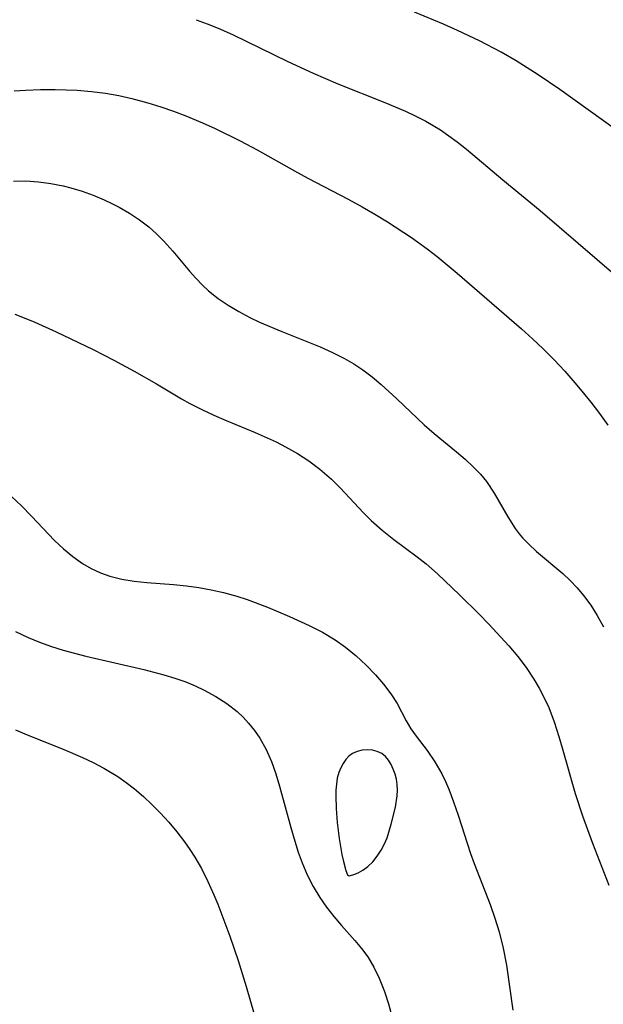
# Model space of a CAD drawing. Header units: metres. Extents: x 1073367 to 1082519, y 1569854 to 1574957.
# Tile 978 of 1056: x 1079818 to 1079890, y 1573617 to 1573738. Entities that reach past the tile are written whole.
import ezdxf

# ---------------------------------------------------------------- set-up
doc = ezdxf.new("R2010")
doc.units = ezdxf.units.M
doc.layers.add('CGG_CurvaNivelLidar_v1', color=253, linetype='Continuous', lineweight=30)

msp = doc.modelspace()

# ---------------------------------------------------------------- linework, layer by layer
at = {"layer": 'CGG_CurvaNivelLidar_v1'}
for p, q in [((1079870.2738, 1573737.736, 76), (1079866.7051, 1573739.2352, 76)), ((1079839.6725, 1573738.2994, 75.5), (1079841.0405, 1573737.7989, 75.5)), ((1079841.0405, 1573737.7989, 75.5), (1079842.3927, 1573737.2451, 75.5)), ((1079872.0248, 1573736.9584, 76), (1079870.2738, 1573737.736, 76)), ((1079842.3927, 1573737.2451, 75.5), (1079844.1548, 1573736.4504, 75.5)), ((1079844.1548, 1573736.4504, 75.5), (1079850.9968, 1573733.1191, 75.5)), ((1079874.7442, 1573735.6656, 76), (1079872.0248, 1573736.9584, 76)), ((1079877.4116, 1573734.2771, 76), (1079874.7442, 1573735.6656, 76)), ((1079879.2738, 1573733.2126, 76), (1079877.4116, 1573734.2771, 76)), ((1079850.9968, 1573733.1191, 75.5), (1079854.1531, 1573731.6684, 75.5)), ((1079881.9994, 1573731.4897, 76), (1079879.2738, 1573733.2126, 76)), ((1079854.1531, 1573731.6684, 75.5), (1079857.1998, 1573730.3569, 75.5)), ((1079884.6686, 1573729.6705, 76), (1079881.9994, 1573731.4897, 76)), ((1079857.1998, 1573730.3569, 75.5), (1079863.0117, 1573728.0528, 75.5)), ((1079817.123, 1573729.5093, 75), (1079818.5564, 1573729.5979, 75)), ((1079818.5564, 1573729.5979, 75), (1079820.3832, 1573729.6583, 75)), ((1079820.3832, 1573729.6583, 75), (1079822.2104, 1573729.6634, 75)), ((1079822.2104, 1573729.6634, 75), (1079824.9434, 1573729.5672, 75)), ((1079824.9434, 1573729.5672, 75), (1079826.7004, 1573729.4192, 75)), ((1079826.7004, 1573729.4192, 75), (1079828.4479, 1573729.1939, 75)), ((1079828.4479, 1573729.1939, 75), (1079830.0867, 1573728.9058, 75)), ((1079830.0867, 1573728.9058, 75), (1079831.713, 1573728.5499, 75)), ((1079891.6772, 1573724.6529, 76), (1079884.6686, 1573729.6705, 76)), ((1079831.713, 1573728.5499, 75), (1079833.6983, 1573728.0245, 75)), ((1079833.6983, 1573728.0245, 75), (1079835.2775, 1573727.5374, 75)), ((1079863.0117, 1573728.0528, 75.5), (1079865.5699, 1573726.98, 75.5)), ((1079835.2775, 1573727.5374, 75), (1079836.8414, 1573726.9983, 75)), ((1079836.8414, 1573726.9983, 75), (1079838.3884, 1573726.4092, 75)), ((1079865.5699, 1573726.98, 75.5), (1079866.8468, 1573726.385, 75.5)), ((1079838.3884, 1573726.4092, 75), (1079840.4666, 1573725.5336, 75)), ((1079840.4666, 1573725.5336, 75), (1079842.0344, 1573724.8289, 75)), ((1079866.8468, 1573726.385, 75.5), (1079868.0948, 1573725.7411, 75.5)), ((1079868.0948, 1573725.7411, 75.5), (1079869.0081, 1573725.2179, 75.5)), ((1079869.0081, 1573725.2179, 75.5), (1079869.8998, 1573724.6592, 75.5)), ((1079842.0344, 1573724.8289, 75), (1079845.1273, 1573723.3251, 75)), ((1079869.8998, 1573724.6592, 75.5), (1079870.9382, 1573723.9457, 75.5)), ((1079845.1273, 1573723.3251, 75), (1079847.2034, 1573722.2085, 75)), ((1079870.9382, 1573723.9457, 75.5), (1079871.951, 1573723.1916, 75.5)), ((1079871.951, 1573723.1916, 75.5), (1079873.1025, 1573722.2785, 75.5)), ((1079847.2034, 1573722.2085, 75), (1079851.8494, 1573719.583, 75)), ((1079873.1025, 1573722.2785, 75.5), (1079877.6039, 1573718.5058, 75.5)), ((1079851.8494, 1573719.583, 75), (1079853.4684, 1573718.7041, 75)), ((1079817.0567, 1573718.3168, 74.5), (1079818.5823, 1573718.3507, 74.5)), ((1079818.5823, 1573718.3507, 74.5), (1079820.131, 1573718.2558, 74.5)), ((1079820.131, 1573718.2558, 74.5), (1079821.6719, 1573718.042, 74.5)), ((1079821.6719, 1573718.042, 74.5), (1079823.2016, 1573717.7273, 74.5)), ((1079853.4684, 1573718.7041, 75), (1079858.4885, 1573716.0831, 75)), ((1079877.6039, 1573718.5058, 75.5), (1079882.2256, 1573714.6876, 75.5)), ((1079823.2016, 1573717.7273, 74.5), (1079824.1354, 1573717.4891, 74.5)), ((1079824.1354, 1573717.4891, 74.5), (1079825.5388, 1573717.068, 74.5)), ((1079825.5388, 1573717.068, 74.5), (1079826.9209, 1573716.5775, 74.5)), ((1079826.9209, 1573716.5775, 74.5), (1079828.2755, 1573716.0173, 74.5)), ((1079828.2755, 1573716.0173, 74.5), (1079829.2196, 1573715.5742, 74.5)), ((1079829.2196, 1573715.5742, 74.5), (1079830.1445, 1573715.0959, 74.5)), ((1079858.4885, 1573716.0831, 75), (1079860.2102, 1573715.1467, 75)), ((1079830.1445, 1573715.0959, 74.5), (1079831.4174, 1573714.3604, 74.5)), ((1079831.4174, 1573714.3604, 74.5), (1079832.6395, 1573713.5533, 74.5)), ((1079860.2102, 1573715.1467, 75), (1079861.7936, 1573714.2385, 75)), ((1079882.2256, 1573714.6876, 75.5), (1079891.66, 1573706.61, 75.5)), ((1079832.6395, 1573713.5533, 74.5), (1079833.7994, 1573712.6673, 74.5)), ((1079861.7936, 1573714.2385, 75), (1079863.3514, 1573713.2909, 75)), ((1079863.3514, 1573713.2909, 75), (1079866.2965, 1573711.344, 75)), ((1079833.7994, 1573712.6673, 74.5), (1079834.7687, 1573711.8093, 74.5)), ((1079834.7687, 1573711.8093, 74.5), (1079835.6835, 1573710.8933, 74.5)), ((1079835.6835, 1573710.8933, 74.5), (1079836.7655, 1573709.6827, 74.5)), ((1079866.2965, 1573711.344, 75), (1079868.2481, 1573709.957, 75)), ((1079836.7655, 1573709.6827, 74.5), (1079838.8459, 1573707.1953, 74.5)), ((1079868.2481, 1573709.957, 75), (1079869.5102, 1573708.9884, 75)), ((1079869.5102, 1573708.9884, 75), (1079871.9713, 1573706.9623, 75)), ((1079838.8459, 1573707.1953, 74.5), (1079839.6194, 1573706.3167, 74.5)), ((1079871.9713, 1573706.9623, 75), (1079879.9206, 1573700.0721, 75)), ((1079839.6194, 1573706.3167, 74.5), (1079840.428, 1573705.4753, 74.5)), ((1079840.428, 1573705.4753, 74.5), (1079841.1961, 1573704.7651, 74.5)), ((1079841.1961, 1573704.7651, 74.5), (1079842.3769, 1573703.828, 74.5)), ((1079842.3769, 1573703.828, 74.5), (1079843.6347, 1573702.9767, 74.5)), ((1079843.6347, 1573702.9767, 74.5), (1079844.9536, 1573702.196, 74.5)), ((1079844.9536, 1573702.196, 74.5), (1079846.3207, 1573701.474, 74.5)), ((1079817.2151, 1573701.8643, 74), (1079818.3678, 1573701.4244, 74)), ((1079818.3678, 1573701.4244, 74), (1079819.6952, 1573700.8752, 74)), ((1079819.6952, 1573700.8752, 74), (1079822.3221, 1573699.692, 74)), ((1079846.3207, 1573701.474, 74.5), (1079847.517, 1573700.8976, 74.5)), ((1079847.517, 1573700.8976, 74.5), (1079850.2721, 1573699.7152, 74.5)), ((1079822.3221, 1573699.692, 74), (1079826.9032, 1573697.4897, 74)), ((1079850.2721, 1573699.7152, 74.5), (1079855.0222, 1573697.8166, 74.5)), ((1079879.9206, 1573700.0721, 75), (1079881.2789, 1573698.8349, 75)), ((1079881.2789, 1573698.8349, 75), (1079882.6102, 1573697.5665, 75)), ((1079826.9032, 1573697.4897, 74), (1079829.4945, 1573696.1689, 74)), ((1079855.0222, 1573697.8166, 74.5), (1079856.5421, 1573697.1426, 74.5)), ((1079882.6102, 1573697.5665, 75), (1079883.9623, 1573696.2055, 75)), ((1079829.4945, 1573696.1689, 74), (1079831.9813, 1573694.8293, 74)), ((1079856.5421, 1573697.1426, 74.5), (1079858.0204, 1573696.4023, 74.5)), ((1079858.0204, 1573696.4023, 74.5), (1079859.1763, 1573695.7368, 74.5)), ((1079883.9623, 1573696.2055, 75), (1079885.2759, 1573694.8064, 75)), ((1079831.9813, 1573694.8293, 74), (1079834.7605, 1573693.2447, 74)), ((1079859.1763, 1573695.7368, 74.5), (1079860.2877, 1573695.0058, 74.5)), ((1079860.2877, 1573695.0058, 74.5), (1079861.4568, 1573694.1242, 74.5)), ((1079885.2759, 1573694.8064, 75), (1079886.5479, 1573693.3688, 75)), ((1079861.4568, 1573694.1242, 74.5), (1079862.5807, 1573693.1804, 74.5)), ((1079834.7605, 1573693.2447, 74), (1079837.8699, 1573691.4043, 74)), ((1079862.5807, 1573693.1804, 74.5), (1079864.5159, 1573691.4056, 74.5)), ((1079886.5479, 1573693.3688, 75), (1079887.3919, 1573692.3633, 75)), ((1079887.3919, 1573692.3633, 75), (1079888.4977, 1573690.9892, 75)), ((1079837.8699, 1573691.4043, 74), (1079838.8909, 1573690.8417, 74)), ((1079864.5159, 1573691.4056, 74.5), (1079867.8966, 1573688.1938, 74.5)), ((1079838.8909, 1573690.8417, 74), (1079840.3612, 1573690.0858, 74)), ((1079840.3612, 1573690.0858, 74), (1079841.8543, 1573689.3767, 74)), ((1079888.4977, 1573690.9892, 75), (1079889.5821, 1573689.5774, 75)), ((1079841.8543, 1573689.3767, 74), (1079843.3658, 1573688.7117, 74)), ((1079843.3658, 1573688.7117, 74), (1079846.9527, 1573687.235, 74)), ((1079889.5821, 1573689.5774, 75), (1079890.6333, 1573688.1411, 75)), ((1079867.8966, 1573688.1938, 74.5), (1079869.1365, 1573687.0968, 74.5)), ((1079846.9527, 1573687.235, 74), (1079849.5491, 1573686.0733, 74)), ((1079869.1365, 1573687.0968, 74.5), (1079871.8672, 1573684.8601, 74.5)), ((1079849.5491, 1573686.0733, 74), (1079850.7129, 1573685.483, 74)), ((1079850.7129, 1573685.483, 74), (1079852.2002, 1573684.64, 74)), ((1079852.2002, 1573684.64, 74), (1079853.6277, 1573683.7166, 74)), ((1079871.8672, 1573684.8601, 74.5), (1079872.9651, 1573683.9204, 74.5)), ((1079872.9651, 1573683.9204, 74.5), (1079874.0077, 1573682.9474, 74.5)), ((1079853.6277, 1573683.7166, 74), (1079854.983, 1573682.7047, 74)), ((1079854.983, 1573682.7047, 74), (1079856.3994, 1573681.4608, 74)), ((1079874.0077, 1573682.9474, 74.5), (1079874.8336, 1573682.0792, 74.5)), ((1079856.3994, 1573681.4608, 74), (1079857.4722, 1573680.3886, 74)), ((1079874.8336, 1573682.0792, 74.5), (1079875.5863, 1573681.165, 74.5)), ((1079857.4722, 1573680.3886, 74), (1079860.3593, 1573677.2943, 74)), ((1079875.5863, 1573681.165, 74.5), (1079876.5389, 1573679.7518, 74.5)), ((1079816.8248, 1573679.3359, 73.5), (1079818.0455, 1573678.1511, 73.5)), ((1079876.5389, 1573679.7518, 74.5), (1079878.2371, 1573676.8027, 74.5)), ((1079818.0455, 1573678.1511, 73.5), (1079819.2759, 1573676.9032, 73.5)), ((1079819.2759, 1573676.9032, 73.5), (1079822.1503, 1573673.8786, 73.5)), ((1079860.3593, 1573677.2943, 74), (1079861.3245, 1573676.3406, 74)), ((1079878.2371, 1573676.8027, 74.5), (1079879.1544, 1573675.3752, 74.5)), ((1079861.3245, 1573676.3406, 74), (1079862.6889, 1573675.1422, 74)), ((1079879.1544, 1573675.3752, 74.5), (1079879.6466, 1573674.7226, 74.5)), ((1079862.6889, 1573675.1422, 74), (1079864.1217, 1573674.0112, 74)), ((1079879.6466, 1573674.7226, 74.5), (1079880.0672, 1573674.2234, 74.5)), ((1079880.0672, 1573674.2234, 74.5), (1079880.777, 1573673.4756, 74.5)), ((1079822.1503, 1573673.8786, 73.5), (1079823.2415, 1573672.8449, 73.5)), ((1079823.2415, 1573672.8449, 73.5), (1079824.387, 1573671.8921, 73.5)), ((1079864.1217, 1573674.0112, 74), (1079867.0333, 1573671.8408, 74)), ((1079880.777, 1573673.4756, 74.5), (1079881.7959, 1573672.5337, 74.5)), ((1079824.387, 1573671.8921, 73.5), (1079825.5949, 1573671.0426, 73.5)), ((1079867.0333, 1573671.8408, 74), (1079868.1209, 1573670.98, 74)), ((1079881.7959, 1573672.5337, 74.5), (1079885.044, 1573669.7859, 74.5)), ((1079825.5949, 1573671.0426, 73.5), (1079826.6793, 1573670.4179, 73.5)), ((1079826.6793, 1573670.4179, 73.5), (1079827.8116, 1573669.8912, 73.5)), ((1079868.1209, 1573670.98, 74), (1079869.5341, 1573669.7623, 74)), ((1079827.8116, 1573669.8912, 73.5), (1079828.9882, 1573669.4692, 73.5)), ((1079828.9882, 1573669.4692, 73.5), (1079830.4661, 1573669.1013, 73.5)), ((1079869.5341, 1573669.7623, 74), (1079872.2666, 1573667.1765, 74)), ((1079885.044, 1573669.7859, 74.5), (1079885.9455, 1573668.9368, 74.5)), ((1079830.4661, 1573669.1013, 73.5), (1079831.9904, 1573668.8541, 73.5)), ((1079831.9904, 1573668.8541, 73.5), (1079833.5484, 1573668.6863, 73.5)), ((1079833.5484, 1573668.6863, 73.5), (1079836.8482, 1573668.4314, 73.5)), ((1079836.8482, 1573668.4314, 73.5), (1079838.4549, 1573668.2761, 73.5)), ((1079838.4549, 1573668.2761, 73.5), (1079839.9949, 1573668.065, 73.5)), ((1079839.9949, 1573668.065, 73.5), (1079841.528, 1573667.7862, 73.5)), ((1079885.9455, 1573668.9368, 74.5), (1079886.8072, 1573668.039, 74.5)), ((1079886.8072, 1573668.039, 74.5), (1079887.6185, 1573667.0886, 74.5)), ((1079841.528, 1573667.7862, 73.5), (1079843.0485, 1573667.4359, 73.5)), ((1079843.0485, 1573667.4359, 73.5), (1079844.6818, 1573666.9738, 73.5)), ((1079844.6818, 1573666.9738, 73.5), (1079845.9565, 1573666.5636, 73.5)), ((1079872.2666, 1573667.1765, 74), (1079874.681, 1573664.7738, 74)), ((1079887.6185, 1573667.0886, 74.5), (1079888.5066, 1573665.8839, 74.5)), ((1079845.9565, 1573666.5636, 73.5), (1079848.4725, 1573665.6413, 73.5)), ((1079848.4725, 1573665.6413, 73.5), (1079851.2163, 1573664.4942, 73.5)), ((1079888.5066, 1573665.8839, 74.5), (1079889.3091, 1573664.6075, 74.5)), ((1079851.2163, 1573664.4942, 73.5), (1079853.6622, 1573663.378, 73.5)), ((1079874.681, 1573664.7738, 74), (1079875.8664, 1573663.5502, 74)), ((1079889.3091, 1573664.6075, 74.5), (1079890.0677, 1573663.1933, 74.5)), ((1079853.6622, 1573663.378, 73.5), (1079855.3013, 1573662.5318, 73.5)), ((1079875.8664, 1573663.5502, 74), (1079878.3475, 1573660.8467, 74)), ((1079817.296, 1573662.6098, 73), (1079818.8565, 1573661.8713, 73)), ((1079855.3013, 1573662.5318, 73.5), (1079856.8684, 1573661.5939, 73.5)), ((1079818.8565, 1573661.8713, 73), (1079820.2877, 1573661.294, 73)), ((1079820.2877, 1573661.294, 73), (1079821.749, 1573660.7789, 73)), ((1079821.749, 1573660.7789, 73), (1079823.2158, 1573660.3179, 73)), ((1079856.8684, 1573661.5939, 73.5), (1079858.147, 1573660.6899, 73.5)), ((1079858.147, 1573660.6899, 73.5), (1079859.4655, 1573659.6143, 73.5)), ((1079878.3475, 1573660.8467, 74), (1079879.455, 1573659.5254, 74)), ((1079823.2158, 1573660.3179, 73), (1079826.0016, 1573659.5655, 73)), ((1079826.0016, 1573659.5655, 73), (1079833.1838, 1573657.9337, 73)), ((1079859.4655, 1573659.6143, 73.5), (1079860.7002, 1573658.4705, 73.5)), ((1079879.455, 1573659.5254, 74), (1079880.4972, 1573658.1606, 74)), ((1079860.7002, 1573658.4705, 73.5), (1079861.847, 1573657.2759, 73.5)), ((1079833.1838, 1573657.9337, 73), (1079835.6717, 1573657.2732, 73)), ((1079835.6717, 1573657.2732, 73), (1079837.0356, 1573656.8523, 73)), ((1079861.847, 1573657.2759, 73.5), (1079862.8467, 1573656.1052, 73.5)), ((1079880.4972, 1573658.1606, 74), (1079881.4569, 1573656.7442, 74)), ((1079837.0356, 1573656.8523, 73), (1079838.3713, 1573656.379, 73)), ((1079838.3713, 1573656.379, 73), (1079839.5289, 1573655.9041, 73)), ((1079839.5289, 1573655.9041, 73), (1079840.6542, 1573655.377, 73)), ((1079862.8467, 1573656.1052, 73.5), (1079863.745, 1573654.912, 73.5)), ((1079881.4569, 1573656.7442, 74), (1079882.1349, 1573655.6002, 74)), ((1079840.6542, 1573655.377, 73), (1079842.0988, 1573654.591, 73)), ((1079842.0988, 1573654.591, 73), (1079843.4647, 1573653.7062, 73)), ((1079863.745, 1573654.912, 73.5), (1079864.5235, 1573653.7057, 73.5)), ((1079882.1349, 1573655.6002, 74), (1079882.7503, 1573654.4215, 74)), ((1079843.4647, 1573653.7062, 73), (1079844.7327, 1573652.7116, 73)), ((1079864.5235, 1573653.7057, 73.5), (1079865.6601, 1573651.5832, 73.5)), ((1079882.7503, 1573654.4215, 74), (1079883.3021, 1573653.2103, 74)), ((1079844.7327, 1573652.7116, 73), (1079845.4659, 1573652.0272, 73)), ((1079883.3021, 1573653.2103, 74), (1079883.9769, 1573651.4475, 74)), ((1079845.4659, 1573652.0272, 73), (1079846.1496, 1573651.2956, 73)), ((1079846.1496, 1573651.2956, 73), (1079846.8767, 1573650.3919, 73)), ((1079865.6601, 1573651.5832, 73.5), (1079866.2468, 1573650.5779, 73.5)), ((1079883.9769, 1573651.4475, 74), (1079884.563, 1573649.6412, 74)), ((1079817.3205, 1573650.444, 72.5), (1079818.7358, 1573649.8478, 72.5)), ((1079818.7358, 1573649.8478, 72.5), (1079823.2011, 1573648.073, 72.5)), ((1079846.8767, 1573650.3919, 73), (1079847.5323, 1573649.4317, 73)), ((1079866.2468, 1573650.5779, 73.5), (1079866.881, 1573649.6855, 73.5)), ((1079847.5323, 1573649.4317, 73), (1079848.3123, 1573648.0361, 73)), ((1079866.881, 1573649.6855, 73.5), (1079868.2733, 1573647.8967, 73.5)), ((1079884.563, 1573649.6412, 74), (1079884.9758, 1573648.2389, 74)), ((1079823.2011, 1573648.073, 72.5), (1079825.6138, 1573647.0402, 72.5)), ((1079848.3123, 1573648.0361, 73), (1079848.9747, 1573646.5636, 73)), ((1079859.0111, 1573647.5165, 73.5), (1079858.5722, 1573647.1841, 73.5)), ((1079859.5831, 1573647.7828, 73.5), (1079859.0111, 1573647.5165, 73.5)), ((1079860.2014, 1573647.9355, 73.5), (1079859.5831, 1573647.7828, 73.5)), ((1079860.8401, 1573647.9883, 73.5), (1079860.2014, 1573647.9355, 73.5)), ((1079861.4751, 1573647.9445, 73.5), (1079860.8401, 1573647.9883, 73.5)), ((1079862.0822, 1573647.7981, 73.5), (1079861.4751, 1573647.9445, 73.5)), ((1079862.6348, 1573647.5328, 73.5), (1079862.0822, 1573647.7981, 73.5)), ((1079863.076, 1573647.1703, 73.5), (1079862.6348, 1573647.5328, 73.5)), ((1079868.2733, 1573647.8967, 73.5), (1079869.2022, 1573646.5181, 73.5)), ((1079884.9758, 1573648.2389, 74), (1079886.562, 1573642.5919, 74)), ((1079825.6138, 1573647.0402, 72.5), (1079826.9361, 1573646.412, 72.5)), ((1079826.9361, 1573646.412, 72.5), (1079828.2262, 1573645.7313, 72.5)), ((1079848.9747, 1573646.5636, 73), (1079849.5352, 1573645.0323, 73)), ((1079857.8473, 1573646.2954, 73.5), (1079857.5605, 1573645.7689, 73.5)), ((1079858.1849, 1573646.7714, 73.5), (1079857.8473, 1573646.2954, 73.5)), ((1079858.5722, 1573647.1841, 73.5), (1079858.1849, 1573646.7714, 73.5)), ((1079863.4564, 1573646.7146, 73.5), (1079863.076, 1573647.1703, 73.5)), ((1079863.7831, 1573646.1892, 73.5), (1079863.4564, 1573646.7146, 73.5)), ((1079864.0591, 1573645.6122, 73.5), (1079863.7831, 1573646.1892, 73.5)), ((1079869.2022, 1573646.5181, 73.5), (1079870.0561, 1573645.0065, 73.5)), ((1079828.2262, 1573645.7313, 72.5), (1079829.9523, 1573644.6749, 72.5)), ((1079849.5352, 1573645.0323, 73), (1079849.9968, 1573643.5119, 73)), ((1079857.3292, 1573645.2009, 73.5), (1079857.1329, 1573644.4846, 73.5)), ((1079857.5605, 1573645.7689, 73.5), (1079857.3292, 1573645.2009, 73.5)), ((1079864.2834, 1573644.9969, 73.5), (1079864.0591, 1573645.6122, 73.5)), ((1079864.4508, 1573644.3534, 73.5), (1079864.2834, 1573644.9969, 73.5)), ((1079870.0561, 1573645.0065, 73.5), (1079870.5073, 1573644.0801, 73.5)), ((1079829.9523, 1573644.6749, 72.5), (1079831.0098, 1573643.9336, 72.5)), ((1079831.0098, 1573643.9336, 72.5), (1079832.0324, 1573643.1446, 72.5)), ((1079857.0117, 1573643.7335, 73.5), (1079856.9562, 1573643.0061, 73.5)), ((1079857.1329, 1573644.4846, 73.5), (1079857.0117, 1573643.7335, 73.5)), ((1079864.5512, 1573643.6888, 73.5), (1079864.4508, 1573644.3534, 73.5)), ((1079864.576, 1573643.0046, 73.5), (1079864.5512, 1573643.6888, 73.5)), ((1079870.5073, 1573644.0801, 73.5), (1079870.9266, 1573643.1205, 73.5)), ((1079832.0324, 1573643.1446, 72.5), (1079833.1358, 1573642.2103, 72.5)), ((1079849.9968, 1573643.5119, 73), (1079851.3729, 1573638.3785, 73)), ((1079856.9562, 1573643.0061, 73.5), (1079856.9418, 1573642.2641, 73.5)), ((1079864.5374, 1573642.3094, 73.5), (1079864.576, 1573643.0046, 73.5)), ((1079870.9266, 1573643.1205, 73.5), (1079871.5328, 1573641.5417, 73.5)), ((1079886.562, 1573642.5919, 74), (1079887.4632, 1573639.8164, 74)), ((1079833.1358, 1573642.2103, 72.5), (1079834.1981, 1573641.2274, 72.5)), ((1079834.1981, 1573641.2274, 72.5), (1079835.2197, 1573640.2004, 72.5)), ((1079856.9418, 1573642.2641, 73.5), (1079856.9889, 1573640.7219, 73.5)), ((1079864.328, 1573640.901, 73.5), (1079864.5374, 1573642.3094, 73.5)), ((1079871.5328, 1573641.5417, 73.5), (1079872.0902, 1573639.9134, 73.5)), ((1079835.2197, 1573640.2004, 72.5), (1079836.2703, 1573639.0512, 72.5)), ((1079856.9889, 1573640.7219, 73.5), (1079857.1266, 1573639.0158, 73.5)), ((1079863.8183, 1573638.7807, 73.5), (1079864.328, 1573640.901, 73.5)), ((1079836.2703, 1573639.0512, 72.5), (1079837.2703, 1573637.8573, 72.5)), ((1079857.1266, 1573639.0158, 73.5), (1079857.3811, 1573637.0139, 73.5)), ((1079863.2941, 1573637.1121, 73.5), (1079863.8183, 1573638.7807, 73.5)), ((1079872.0902, 1573639.9134, 73.5), (1079873.6195, 1573635.185, 73.5)), ((1079887.4632, 1573639.8164, 74), (1079888.6976, 1573636.4571, 74)), ((1079837.2703, 1573637.8573, 72.5), (1079838.2154, 1573636.6196, 72.5)), ((1079851.3729, 1573638.3785, 73), (1079851.8621, 1573636.6763, 73)), ((1079838.2154, 1573636.6196, 72.5), (1079838.8727, 1573635.679, 72.5)), ((1079851.8621, 1573636.6763, 73), (1079852.2885, 1573635.3362, 73)), ((1079857.3811, 1573637.0139, 73.5), (1079857.7125, 1573635.0431, 73.5)), ((1079862.5478, 1573635.5692, 73.5), (1079862.9616, 1573636.346, 73.5)), ((1079862.9616, 1573636.346, 73.5), (1079863.2941, 1573637.1121, 73.5)), ((1079888.6976, 1573636.4571, 74), (1079890.7169, 1573631.265, 74)), ((1079838.8727, 1573635.679, 72.5), (1079839.4942, 1573634.714, 72.5)), ((1079852.2885, 1573635.3362, 73), (1079852.7647, 1573634.0222, 73)), ((1079862.0611, 1573634.8199, 73.5), (1079862.5478, 1573635.5692, 73.5)), ((1079873.6195, 1573635.185, 73.5), (1079874.0637, 1573633.9265, 73.5)), ((1079839.4942, 1573634.714, 72.5), (1079840.3073, 1573633.3092, 72.5)), ((1079852.7647, 1573634.0222, 73), (1079853.4056, 1573632.528, 73)), ((1079857.7125, 1573635.0431, 73.5), (1079857.8944, 1573634.1746, 73.5)), ((1079857.8944, 1573634.1746, 73.5), (1079858.1896, 1573633.071, 73.5)), ((1079860.9081, 1573633.5507, 73.5), (1079861.5106, 1573634.1355, 73.5)), ((1079861.5106, 1573634.1355, 73.5), (1079862.0611, 1573634.8199, 73.5)), ((1079874.0637, 1573633.9265, 73.5), (1079876.038, 1573628.8432, 73.5)), ((1079840.3073, 1573633.3092, 72.5), (1079841.1161, 1573631.7091, 72.5)), ((1079858.1896, 1573633.071, 73.5), (1079858.4114, 1573632.5263, 73.5)), ((1079859.1866, 1573632.5501, 73.5), (1079859.7092, 1573632.7714, 73.5)), ((1079859.7092, 1573632.7714, 73.5), (1079860.2995, 1573633.1035, 73.5)), ((1079860.2995, 1573633.1035, 73.5), (1079860.9081, 1573633.5507, 73.5)), ((1079841.1161, 1573631.7091, 72.5), (1079841.8513, 1573630.067, 72.5)), ((1079853.4056, 1573632.528, 73), (1079854.1384, 1573631.0892, 73)), ((1079858.4114, 1573632.5263, 73.5), (1079858.5, 1573632.4413, 73.5)), ((1079858.5, 1573632.4413, 73.5), (1079858.5811, 1573632.4123, 73.5)), ((1079858.5811, 1573632.4123, 73.5), (1079858.7809, 1573632.4345, 73.5)), ((1079858.7809, 1573632.4345, 73.5), (1079859.1866, 1573632.5501, 73.5)), ((1079854.1384, 1573631.0892, 73), (1079854.9643, 1573629.7149, 73)), ((1079841.8513, 1573630.067, 72.5), (1079842.3357, 1573628.8911, 72.5)), ((1079854.9643, 1573629.7149, 73), (1079855.8052, 1573628.5145, 73)), ((1079842.3357, 1573628.8911, 72.5), (1079843.8398, 1573624.9306, 72.5)), ((1079855.8052, 1573628.5145, 73), (1079856.7046, 1573627.3672, 73)), ((1079876.038, 1573628.8432, 73.5), (1079876.6278, 1573627.1675, 73.5)), ((1079856.7046, 1573627.3672, 73), (1079857.6397, 1573626.2632, 73)), ((1079876.6278, 1573627.1675, 73.5), (1079877.1588, 1573625.4747, 73.5)), ((1079857.6397, 1573626.2632, 73), (1079859.3007, 1573624.4012, 73)), ((1079877.1588, 1573625.4747, 73.5), (1079877.6774, 1573623.4746, 73.5)), ((1079843.8398, 1573624.9306, 72.5), (1079844.8569, 1573621.9307, 72.5)), ((1079859.3007, 1573624.4012, 73), (1079860.1332, 1573623.416, 73)), ((1079860.1332, 1573623.416, 73), (1079860.897, 1573622.3803, 73)), ((1079877.6774, 1573623.4746, 73.5), (1079878.079, 1573621.359, 73.5)), ((1079844.8569, 1573621.9307, 72.5), (1079845.8533, 1573618.6965, 72.5)), ((1079860.897, 1573622.3803, 73), (1079861.6616, 1573621.0984, 73)), ((1079861.6616, 1573621.0984, 73), (1079862.3165, 1573619.7331, 73)), ((1079878.079, 1573621.359, 73.5), (1079878.8685, 1573615.7669, 73.5)), ((1079862.3165, 1573619.7331, 73), (1079862.9641, 1573618.0783, 73)), ((1079845.8533, 1573618.6965, 72.5), (1079848.0426, 1573611.1155, 72.5)), ((1079862.9641, 1573618.0783, 73), (1079863.4551, 1573616.5777, 73)), ((1079863.4551, 1573616.5777, 73), (1079863.8925, 1573615.0386, 73))]:
    msp.add_line(p, q, dxfattribs=at)

doc.saveas('drawing.dxf')
